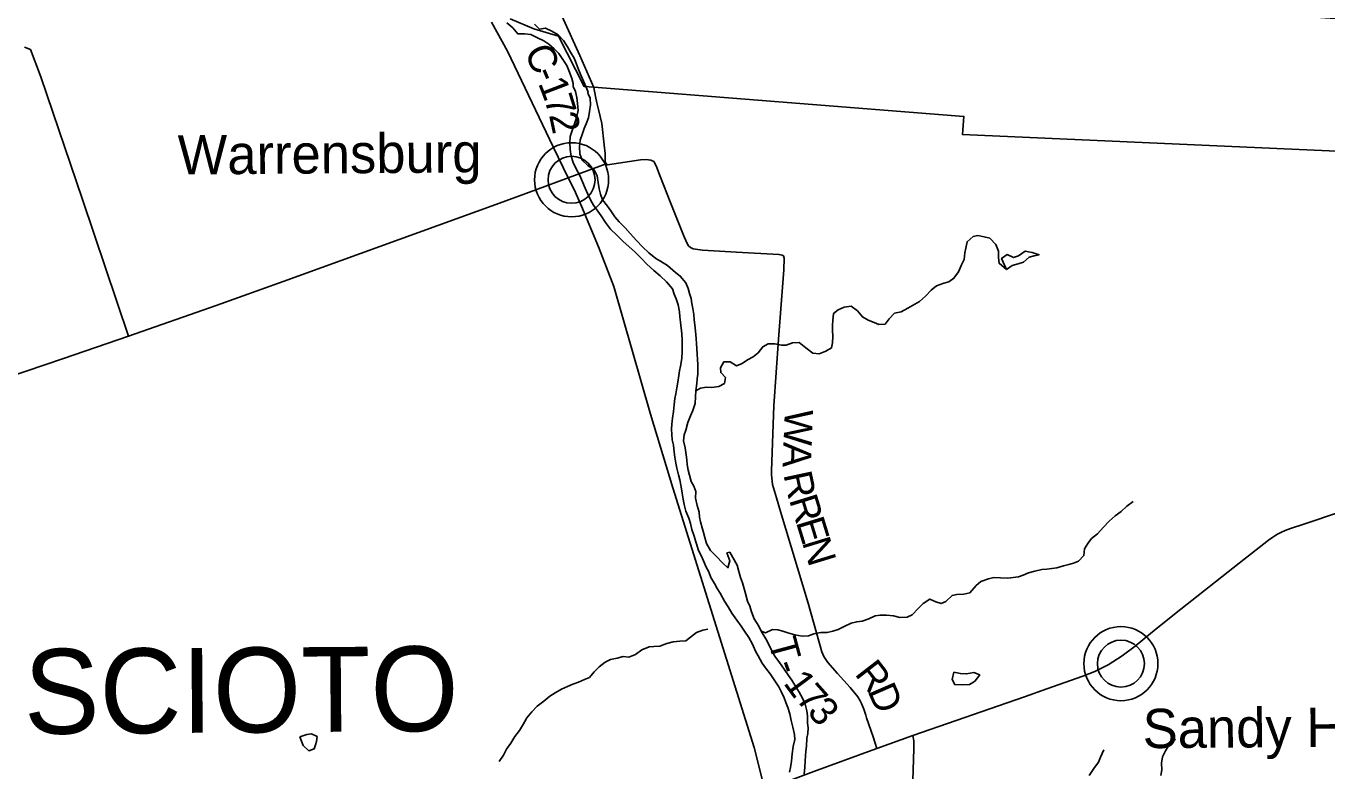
# Model space of a CAD drawing. Extents: x 114604 to 551442, y 316898 to 567001.
# Drawn here: x 153200 to 167004, y 505910 to 513813 of the extents above; entities that cross this region are included whole.
import ezdxf

# ---------------------------------------------------------------- set-up
doc = ezdxf.new("R2010")
doc.units = 0
for name, color, linetype in [('_CIVIL_CONSTRUCTION', 7, 'Continuous'), ('DV_X_County_Line', 7, 'Continuous'), ('GE_P_Alignment_1000_Cardinal_Points', 7, 'Continuous'), ('GE_P_Alignment_1000_Stations', 7, 'Continuous'), ('GE_P_Alignment_500_Bearings', 7, 'Continuous'), ('GE_P_Alignment_500_Distances', 7, 'Continuous'), ('GE_P_Alignment_500_Stations', 7, 'Continuous'), ('GE_X_Alignment', 7, 'Continuous'), ('MT_X_Edge_Line', 7, 'Continuous'), ('PM_P_Cells', 7, 'Continuous'), ('PM_P_CL_Double_Solid', 7, 'Continuous'), ('PM_P_Crosswalk', 7, 'Continuous'), ('PM_X_Dotted_Line', 7, 'Continuous')]:
    doc.layers.add(name, color=color, linetype=linetype)

msp = doc.modelspace()

# ---------------------------------------------------------------- linework, layer by layer
at = {"layer": '_CIVIL_CONSTRUCTION'}
for points in [[(159273, 511471), (159094, 511903), (159015, 512080), (158953, 512203), (158795, 512532), (158308, 513545), (158140, 513853)], [(161040, 505711), (160925, 506161), (160063, 508913), (159825, 509696), (159437, 511051), (159300, 511407), (159273, 511471)]]:
    msp.add_lwpolyline(points, dxfattribs=at)
at = {"layer": 'DV_X_County_Line'}
for points in [[(158302, 513846), (158366, 513794), (158418, 513732), (158488, 513730), (158555, 513724), (158629, 513689), (158695, 513655), (158747, 513621), (158805, 513573), (158853, 513521), (158895, 513459), (158937, 513393), (158967, 513323), (158991, 513258), (159007, 513204)], [(158594, 513834), (158647, 513780), (158711, 513792), (158779, 513760), (158847, 513719), (158903, 513661), (158947, 513591), (158979, 513537), (159015, 513473), (159037, 513419), (159061, 513351), (159089, 513286), (159115, 513228), (159145, 513164), (159165, 513112)], [(159007, 513204), (159007, 513170), (159031, 513118), (159045, 513056), (159053, 512992), (159057, 512922), (159045, 512852), (159027, 512796), (158999, 512715), (158975, 512641), (158971, 512577), (158975, 512505), (158985, 512433), (159007, 512365), (159037, 512297), (159075, 512229), (159105, 512162), (159133, 512094), (159163, 512028), (159194, 511964), (159222, 511914), (159268, 511848), (159304, 511798), (159350, 511729), (159402, 511659), (159464, 511597), (159536, 511527), (159598, 511475), (159662, 511415), (159726, 511349), (159788, 511286), (159860, 511220), (159930, 511162), (159996, 511100), (160058, 511026), (160078, 510970), (160098, 510920), (160120, 510855), (160134, 510781), (160138, 510729), (160143, 510673), (160159, 510549), (160163, 510479), (160163, 510429), (160163, 510360), (160159, 510286), (160145, 510206), (160135, 510156), (160127, 510106), (160115, 510036), (160107, 509974), (160095, 509912), (160085, 509862), (160077, 509796), (160069, 509723), (160059, 509653), (160051, 509589), (160049, 509537), (160051, 509479), (160057, 509423), (160069, 509365), (160079, 509291), (160083, 509239), (160095, 509176), (160105, 509124), (160125, 509052), (160139, 509000), (160149, 508944), (160160, 508884), (160170, 508812), (160182, 508736), (160202, 508665), (160232, 508593), (160250, 508537), (160266, 508473), (160286, 508411), (160310, 508329), (160336, 508251), (160364, 508197), (160388, 508140), (160418, 508074), (160444, 508022), (160468, 507964), (160504, 507898), (160534, 507846), (160564, 507796), (160612, 507710), (160650, 507653), (160691, 507583), (160743, 507511), (160789, 507445), (160823, 507393), (160869, 507325), (160907, 507257), (160941, 507183), (160967, 507132), (161011, 507054), (161045, 507004), (161097, 506940), (161139, 506878), (161189, 506804)], [(159165, 513112), (159161, 513102), (159187, 513048), (159191, 512978), (159179, 512906), (159167, 512840), (159145, 512777), (159123, 512725), (159105, 512673), (159081, 512603), (159073, 512531), (159077, 512459), (159101, 512391), (159161, 512335), (159227, 512289), (159261, 512224), (159271, 512154), (159282, 512086), (159294, 512030), (159316, 511968), (159370, 511902), (159406, 511852), (159448, 511789), (159494, 511735), (159556, 511671), (159610, 511613), (159676, 511539), (159742, 511471), (159810, 511407), (159882, 511346), (159934, 511318), (160006, 511272), (160090, 511200), (160142, 511160), (160200, 511088), (160226, 511030), (160240, 510976), (160256, 510923), (160266, 510869), (160276, 510817), (160285, 510753), (160291, 510697), (160295, 510643), (160303, 510575), (160311, 510499), (160313, 510443), (160317, 510392), (160321, 510332), (160325, 510274), (160327, 510222), (160327, 510120), (160321, 510070), (160317, 510020), (160307, 509944), (160303, 509878), (160299, 509809), (160275, 509733), (160251, 509679), (160223, 509607), (160201, 509527), (160183, 509475), (160175, 509411), (160193, 509337), (160203, 509263), (160213, 509210), (160215, 509160), (160227, 509100), (160239, 509050), (160256, 508982), (160286, 508932), (160306, 508876), (160304, 508804), (160320, 508728), (160342, 508655), (160346, 508603), (160358, 508553), (160374, 508489), (160388, 508439), (160402, 508387), (160422, 508325), (160462, 508251), (160530, 508182), (160586, 508122), (160648, 508066), (160668, 508138), (160637, 508224), (160667, 508230), (160746, 508094), (160764, 508028), (160782, 507964), (160802, 507906), (160816, 507856), (160834, 507792), (160857, 507711), (160879, 507657), (160899, 507597), (160927, 507523), (160975, 507445), (160999, 507395), (161059, 507295), (161085, 507241)], [(161085, 507241), (161117, 507180), (161145, 507130), (161195, 507062), (161243, 506990), (161291, 506924), (161325, 506872), (161367, 506804), (161403, 506748), (161439, 506681), (161469, 506619), (161486, 506549), (161492, 506497), (161492, 506419), (161498, 506367), (161496, 506309), (161486, 506257), (161480, 506175), (161476, 506122), (161472, 506070), (161468, 506014), (161464, 505952), (161458, 505876)], [(161189, 506804), (161211, 506754), (161243, 506686), (161261, 506635), (161283, 506583), (161303, 506517), (161318, 506445), (161338, 506375), (161354, 506299), (161356, 506243), (161340, 506169), (161328, 506092), (161322, 506016), (161312, 505946), (161302, 505896)]]:
    msp.add_lwpolyline(points, dxfattribs=at)
at = {"layer": 'GE_P_Alignment_1000_Cardinal_Points'}
for points in [[(153183, 513590), (153247, 513563), (153357, 513273), (153801, 511972), (154289, 510523)], [(162227, 506149), (162189, 506272), (162119, 506473), (162111, 506504), (162091, 506566), (162065, 506626), (162050, 506655), (162026, 506697), (161944, 506795), (161811, 506944), (161708, 507060), (161679, 507102), (161666, 507124), (161655, 507148), (161643, 507175), (161499, 507690), (161206, 508663), (161163, 508807), (161120, 508950), (161109, 509052), (161109, 509096), (161136, 509783), (161185, 510493), (161240, 511227), (161243, 511352), (161237, 511374), (161222, 511384), (161189, 511391), (160737, 511416), (160378, 511436), (160279, 511450), (160252, 511463), (160229, 511483), (160211, 511513), (160177, 511595), (160042, 511931), (159926, 512227), (159886, 512331), (159860, 512375), (159830, 512390), (159782, 512396), (159720, 512395), (159371, 512341), (159357, 512351)], [(165555, 499595), (165582, 499663), (165657, 499779), (165670, 499853), (165650, 500113), (165634, 500311), (165645, 500480), (165606, 500638), (165434, 500953), (165298, 501160), (164693, 501919), (164356, 502303), (164030, 502605), (163726, 502921), (163456, 503348), (163131, 504040), (162866, 504555), (162661, 505018), (162603, 505176), (162593, 505225), (162610, 505804), (162621, 506148), (162622, 506230), (162608, 506287)]]:
    msp.add_lwpolyline(points, dxfattribs=at)
at = {"layer": 'GE_P_Alignment_1000_Stations'}
for points in [[(162177, 506130), (162227, 506149), (162608, 506287), (163794, 506697), (164030, 506781), (164415, 506916), (164540, 506966), (164682, 507035), (164832, 507131), (164970, 507236), (165192, 507418), (165452, 507627), (166071, 508115), (166334, 508321), (166382, 508358), (166429, 508392), (166451, 508406), (166478, 508421), (166527, 508446), (166577, 508468), (166629, 508487), (166749, 508526), (167580, 508803)], [(161040, 505711), (161560, 505905), (162177, 506130)]]:
    msp.add_lwpolyline(points, dxfattribs=at)
at = {"layer": 'GE_P_Alignment_500_Bearings'}
msp.add_line((158953, 512203), (159357, 512351), dxfattribs=at)
for points in [[(159244, 513064), (159226, 513160), (159075, 513500), (158902, 513883), (158790, 514170), (158790, 514202), (158793, 514213), (158803, 514234), (158827, 514259), (159000, 514329), (159208, 514398), (160056, 514345), (160854, 514282), (165127, 514026), (168072, 513825)], [(159357, 512351), (159345, 512377), (159345, 512405), (159344, 512462), (159336, 512554), (159311, 512779), (159274, 512927), (159257, 512998), (159244, 513064)], [(155928, 511104), (158186, 511919), (158608, 512077), (158953, 512203)], [(153004, 510084), (153598, 510285), (154289, 510523), (155218, 510848), (155928, 511104)]]:
    msp.add_lwpolyline(points, dxfattribs=at)
at = {"layer": 'GE_P_Alignment_500_Distances'}
for points in [[(170680, 512325), (163138, 512661), (163151, 512855), (159225, 513163), (159124, 513171), (158851, 513705), (158588, 513785), (158337, 513891)], [(158337, 513891), (158588, 513785), (158851, 513705), (159124, 513171), (159225, 513163), (163151, 512855), (163138, 512661), (170680, 512325)]]:
    msp.add_lwpolyline(points, dxfattribs=at)
at = {"layer": 'GE_X_Alignment'}
for centre, radius in [((158989, 512182), 393), ((158989, 512182), 249), ((164818, 507049), 393), ((164818, 507049), 249)]:
    msp.add_circle(centre, radius, dxfattribs=at)
at = {"layer": 'MT_X_Edge_Line'}
for points in [[(163836, 511418), (163803, 511425), (163731, 511375), (163679, 511357), (163609, 511388), (163551, 511348), (163605, 511230)], [(163605, 511230), (163665, 511272), (163729, 511289), (163783, 511307), (163845, 511361), (163897, 511375), (163949, 511387), (163875, 511411), (163836, 511418)], [(163044, 506959), (163026, 506881), (163055, 506827), (163139, 506823), (163211, 506828), (163252, 506853)], [(163252, 506853), (163272, 506866), (163320, 506930), (163258, 506956), (163180, 506940), (163114, 506944), (163044, 506959)], [(156271, 506186), (156284, 506224), (156289, 506276), (156229, 506306), (156179, 506298), (156104, 506274)], [(156104, 506274), (156142, 506180), (156202, 506124), (156258, 506146), (156271, 506186)]]:
    msp.add_lwpolyline(points, dxfattribs=at)
at = {"layer": 'PM_P_Cells'}
for points in [[(160307, 509944), (160358, 509973), (160422, 509983), (160476, 509980), (160550, 509988), (160612, 510022), (160622, 510086), (160572, 510136), (160568, 510186), (160605, 510252), (160673, 510250), (160737, 510207), (160799, 510233), (160857, 510271), (160915, 510305), (160967, 510345), (161017, 510411), (161073, 510442), (161147, 510440), (161215, 510428), (161267, 510428), (161334, 510452), (161404, 510456), (161475, 510398), (161547, 510344), (161615, 510335), (161685, 510365), (161748, 510399), (161758, 510451), (161762, 510521), (161758, 510585), (161758, 510639), (161760, 510691), (161769, 510764), (161819, 510802), (161881, 510832), (161957, 510842), (162021, 510792), (162075, 510728), (162137, 510694), (162198, 510668), (162250, 510648), (162315, 510649), (162357, 510707), (162415, 510767), (162485, 510781), (162555, 510819), (162681, 510892), (162745, 510946), (162806, 511010), (162862, 511056), (162940, 511085), (162992, 511099), (163046, 511137), (163094, 511205), (163125, 511281), (163153, 511335), (163161, 511408), (163173, 511458), (163185, 511524), (163249, 511580), (163299, 511590), (163365, 511576), (163427, 511562), (163491, 511496), (163519, 511426), (163519, 511358), (163525, 511296), (163605, 511230)], [(160999, 507395), (161048, 507376), (161122, 507410), (161176, 507406), (161230, 507393), (161282, 507377), (161356, 507355), (161436, 507339), (161504, 507343), (161558, 507365), (161634, 507379), (161702, 507381), (161762, 507392), (161816, 507412), (161882, 507442), (161954, 507480), (162014, 507494), (162071, 507500), (162143, 507525), (162211, 507557), (162263, 507565), (162329, 507565), (162403, 507555), (162473, 507539), (162549, 507541), (162603, 507568), (162669, 507636), (162719, 507688), (162791, 507734), (162853, 507704), (162909, 507686), (162959, 507709), (163026, 507773), (163078, 507783), (163150, 507787), (163216, 507801), (163280, 507877), (163332, 507920), (163414, 507950), (163468, 507962), (163540, 507958), (163616, 507956), (163674, 507962), (163730, 507971), (163779, 507987), (163837, 508011), (163903, 508031), (163979, 508047), (164031, 508053), (164139, 508064), (164207, 508086), (164265, 508102), (164315, 508116), (164367, 508136), (164423, 508196), (164432, 508268), (164466, 508325), (164506, 508377), (164568, 508425), (164630, 508493), (164694, 508561), (164757, 508616), (164821, 508662), (164881, 508720), (164947, 508770)], [(160434, 507415), (160383, 507405), (160313, 507379), (160251, 507330), (160201, 507292), (160139, 507286), (160067, 507282), (159999, 507264), (159925, 507236), (159863, 507230), (159811, 507227), (159735, 507195), (159668, 507145), (159598, 507117), (159536, 507123), (159474, 507107), (159402, 507092), (159346, 507066), (159282, 507016), (159230, 506962), (159178, 506902), (159126, 506879), (159061, 506853), (159003, 506831), (158945, 506805), (158881, 506779), (158813, 506739), (158759, 506704), (158693, 506650), (158625, 506598), (158566, 506536), (158514, 506473), (158478, 506409), (158438, 506339), (158386, 506277), (158344, 506207), (158297, 506142), (158265, 506078), (158221, 506012)], [(165289, 506124), (165337, 506197), (165397, 506247)], [(164480, 505862), (164532, 505935), (164580, 506005), (164602, 506057), (164635, 506133)], [(165242, 505862), (165252, 505922), (165250, 505992), (165259, 506060), (165289, 506124)]]:
    msp.add_lwpolyline(points, dxfattribs=at)
at = {"layer": 'PM_X_Dotted_Line'}
for p, q in [((158989, 512182), (158989, 512182)), ((164818, 507049), (164818, 507049))]:
    msp.add_line(p, q, dxfattribs=at)

# ---------------------------------------------------------------- texts
at = {"layer": '_CIVIL_CONSTRUCTION'}
for s, height, rotation, p in [('Warrensburg', 416.99, 0.412, (154811, 512238)), ('Sandy Hill', 417, 0.4125, (165050, 506152))]:
    msp.add_text(s, height=height, rotation=rotation, dxfattribs=at).set_placement(p)
at = {"layer": 'GE_P_Alignment_500_Stations'}
msp.add_text('SCIOTO', height=900, rotation=0.412, dxfattribs=at).set_placement((153180, 506302))
at = {"layer": 'PM_P_CL_Double_Solid'}
for s, rotation, p in [('C', 294.1187, (158483, 513542)), ('1', 290.9433, (158631, 513208)), ('-', 293.2741, (158583, 513318)), ('7', 287.3412, (158695, 513040)), ('2', 282.0446, (158748, 512871))]:
    msp.add_text(s, height=300, rotation=rotation, dxfattribs=at).set_placement(p)
at = {"layer": 'PM_P_Crosswalk'}
for s, rotation, p in [('W', 267.7402, (161252, 509749)), ('A', 267.7674, (161238, 509402)), ('R', 282.0768, (161235, 509057)), ('R', 287.1738, (161294, 508788)), ('E', 287.0032, (161367, 508552)), ('N', 287.0043, (161432, 508338)), ('T', 285.0702, (161074, 507284)), ('-', 290.4907, (161142, 507038)), ('R', 307.7046, (161985, 506939)), ('1', 306.4614, (161229, 506842)), ('7', 311.5576, (161357, 506671)), ('D', 293.4988, (162126, 506761)), ('3', 310.9775, (161479, 506533))]:
    msp.add_text(s, height=300, rotation=rotation, dxfattribs=at).set_placement(p)

doc.saveas('drawing.dxf')
